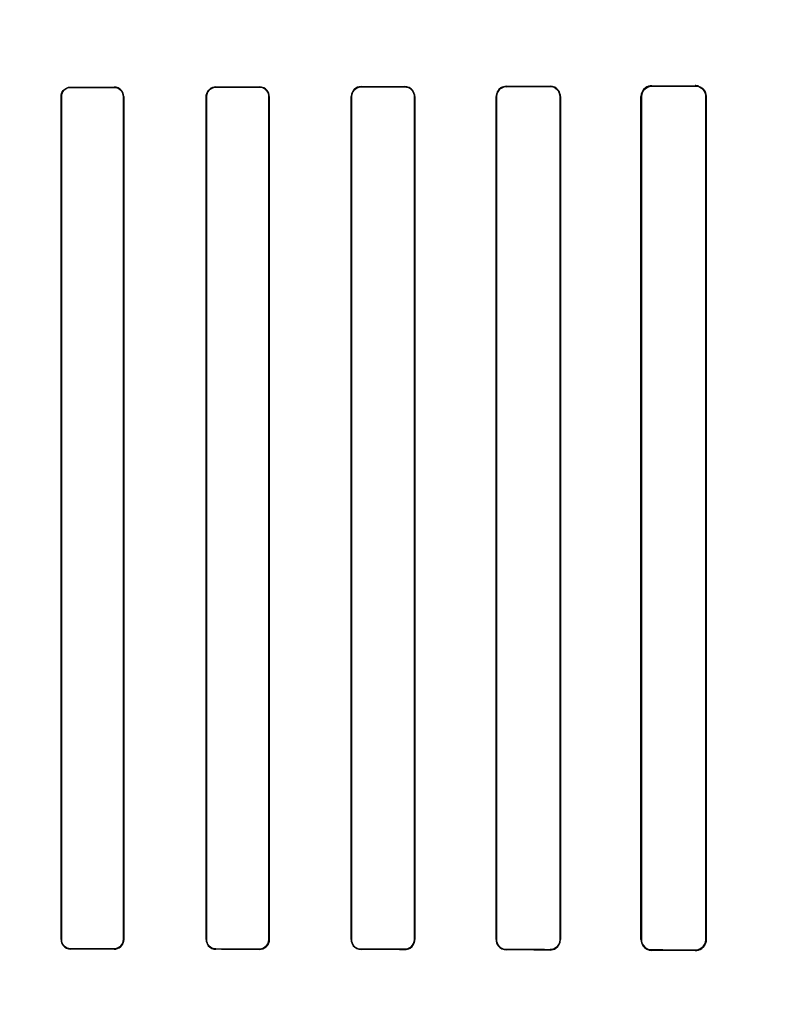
# Model space of a CAD drawing. Header units: millimetres. Extents: x 0 to 297, y 0 to 210.
# Tile 374 of 499: x 240.53 to 240.711, y 158.269 to 158.506. Entities that reach past the tile are written whole.
import ezdxf

# ---------------------------------------------------------------- set-up
doc = ezdxf.new("R2010")
doc.units = ezdxf.units.MM
doc.header["$LTSCALE"] = 16.335
doc.layers.get('0').update_dxf_attribs({"linetype": 'CONTINUOUS'})
for name, color, linetype in [('AXES_REF', 7, 'CONTINUOUS'), ('INTFCLR_1', 7, 'CONTINUOUS'), ('INTFCLR_72935', 7, 'CONTINUOUS')]:
    doc.layers.add(name, color=color, linetype=linetype)

msp = doc.modelspace()

# ---------------------------------------------------------------- linework, layer by layer
at = {"color": 7, "linetype": 'Continuous'}
for radius in [6.78708, 6.7865, 6.74304]:
    msp.add_circle((241.48891, 154.71146), radius, dxfattribs=at)
for radius, start, end in [(6.72, 278.277129, 261.722871), (6.874, 113.082692, 346.830891)]:
    msp.add_arc((241.48891, 154.71146), radius, start, end, dxfattribs=at)
at = {"layer": 'AXES_REF', "color": 9, "linetype": 'Continuous'}
msp.add_circle((241.48891, 154.71146), 4.15, dxfattribs=at)
msp.add_arc((241.48891, 154.71146), 6.19116, 94.411812, 85.588188, dxfattribs=at)
at = {"layer": 'INTFCLR_1', "color": 9, "linetype": 'Continuous'}
for p, q in [((240.68197, 158.49045), (240.68197, 158.49055)), ((240.69247, 158.49059), (240.69247, 158.49048)), ((240.54197, 158.49017), (240.54197, 158.49025)), ((240.55247, 158.49026), (240.55247, 158.49018)), ((240.57697, 158.49022), (240.57697, 158.4903)), ((240.58747, 158.49031), (240.58747, 158.49023)), ((240.61197, 158.49028), (240.61197, 158.49036)), ((240.62247, 158.49038), (240.62247, 158.4903)), ((240.64697, 158.49035), (240.64697, 158.49044)), ((240.65747, 158.49047), (240.65747, 158.49038)), ((240.53967, 158.48795), (240.53975, 158.48795)), ((240.5547, 158.48795), (240.55477, 158.48795)), ((240.57463, 158.48795), (240.57471, 158.48795)), ((240.58975, 158.48795), (240.58983, 158.48795)), ((240.60956, 158.48795), (240.60965, 158.48795)), ((240.62481, 158.48795), (240.6249, 158.48795)), ((240.64448, 158.48795), (240.64457, 158.48795)), ((240.6599, 158.48795), (240.65999, 158.48795)), ((240.67938, 158.48795), (240.67948, 158.48795)), ((240.695, 158.48795), (240.69511, 158.48795)), ((240.53975, 158.28495), (240.53967, 158.28495)), ((240.55477, 158.28495), (240.5547, 158.28495)), ((240.57471, 158.28495), (240.57463, 158.28495)), ((240.58983, 158.28495), (240.58975, 158.28495)), ((240.60965, 158.28495), (240.60956, 158.28495)), ((240.6249, 158.28495), (240.62481, 158.28495)), ((240.64457, 158.28495), (240.64448, 158.28495)), ((240.65999, 158.28495), (240.6599, 158.28495)), ((240.67948, 158.28495), (240.67938, 158.28495)), ((240.69511, 158.28495), (240.695, 158.28495)), ((240.54197, 158.28266), (240.54197, 158.28274)), ((240.55247, 158.28273), (240.55247, 158.28265)), ((240.57697, 158.28261), (240.57697, 158.28269)), ((240.58747, 158.28268), (240.58747, 158.2826)), ((240.61197, 158.28255), (240.61197, 158.28263)), ((240.62247, 158.28261), (240.62247, 158.28253)), ((240.64697, 158.28247), (240.64697, 158.28256)), ((240.65747, 158.28253), (240.65747, 158.28244)), ((240.68197, 158.28236), (240.68197, 158.28246)), ((240.69247, 158.28243), (240.69247, 158.28232))]:
    msp.add_line(p, q, dxfattribs=at)
at = {"layer": 'INTFCLR_1', "color": 6, "linetype": 'Continuous'}
for p, q in [((240.53967, 158.48795), (240.53967, 158.28495)), ((240.53975, 158.48795), (240.53975, 158.28495)), ((240.5547, 158.28495), (240.5547, 158.48795)), ((240.55477, 158.28495), (240.55477, 158.48795)), ((240.57463, 158.48795), (240.57463, 158.28495)), ((240.57471, 158.48795), (240.57471, 158.28495)), ((240.58975, 158.28495), (240.58975, 158.48795)), ((240.58983, 158.28495), (240.58983, 158.48795)), ((240.60956, 158.48795), (240.60956, 158.28495)), ((240.60965, 158.48795), (240.60965, 158.28495)), ((240.62481, 158.28495), (240.62481, 158.48795)), ((240.6249, 158.28495), (240.6249, 158.48795)), ((240.64448, 158.48795), (240.64448, 158.28495)), ((240.64457, 158.48795), (240.64457, 158.28495)), ((240.6599, 158.28495), (240.6599, 158.48795)), ((240.65999, 158.28495), (240.65999, 158.48795)), ((240.67938, 158.48795), (240.67938, 158.28495)), ((240.67948, 158.48795), (240.67948, 158.28495)), ((240.695, 158.28495), (240.695, 158.48795)), ((240.69511, 158.28495), (240.69511, 158.48795))]:
    msp.add_line(p, q, dxfattribs=at)
at = {"layer": 'INTFCLR_1', "color": 7, "linetype": 'Continuous'}
msp.add_lwpolyline([(240.69334, 158.28247), (240.69325, 158.28244), (240.69316, 158.28241), (240.69306, 158.28239), (240.69297, 158.28237), (240.69287, 158.28235), (240.69277, 158.28234), (240.69267, 158.28233), (240.69257, 158.28232), (240.69247, 158.28232)], dxfattribs=at)
at = {"layer": 'INTFCLR_1', "color": 6, "linetype": 'Continuous'}
for centre, major_axis, start_param, end_param in [((240.42472, 158.49145), (0.36509, 0), -0.788898, -0.747504), ((240.42472, 158.49145), (0.36509, 0), -1.243846, -1.213314), ((240.42472, 158.49145), (0.38609, 0), -1.262235, -1.233556), ((240.42472, 158.49145), (0.36509, 0), -1.140627, -1.108745), ((240.42472, 158.49145), (0.38609, 0), -1.165445, -1.135656), ((240.42472, 158.49145), (0.36509, 0), -1.032246, -0.998394), ((240.42472, 158.49145), (0.38609, 0), -1.064439, -1.033062), ((240.42472, 158.49145), (0.36509, 0), -0.9163, -0.879521), ((240.42472, 158.49145), (0.38609, 0), -0.9574, -0.923735), ((240.42472, 158.49145), (0.38609, 0), -0.841558, -0.804464), ((240.42472, 158.28145), (0.38609, 0), 1.233556, 1.262235), ((240.42472, 158.28145), (0.36509, 0), 1.213314, 1.243846), ((240.42472, 158.28145), (0.38609, 0), 1.135656, 1.165445), ((240.42472, 158.28145), (0.36509, 0), 1.108745, 1.140627), ((240.42472, 158.28145), (0.38609, 0), 1.033062, 1.064439), ((240.42472, 158.28145), (0.36509, 0), 0.998394, 1.032246), ((240.42472, 158.28145), (0.38609, 0), 0.923735, 0.9574), ((240.42472, 158.28145), (0.36509, 0), 0.879521, 0.9163), ((240.42472, 158.28145), (0.38609, 0), 0.804464, 0.841558), ((240.42472, 158.28145), (0.36509, 0), 0.747504, 0.788898)]:
    msp.add_ellipse(centre, major_axis=major_axis, ratio=0.003491, start_param=start_param, end_param=end_param, dxfattribs=at)
for points, knots in [([(240.68197, 158.49055), (240.68145, 158.49055), (240.6801, 158.49015), (240.67938, 158.48875), (240.67938, 158.48795)], [0, 0, 0, 0, 0.394588, 1, 1, 1, 1]), ([(240.69511, 158.48795), (240.69511, 158.48846), (240.69473, 158.48983), (240.6933, 158.49059), (240.69247, 158.49059)], [0, 0, 0, 0, 0.376083, 1, 1, 1, 1]), ([(240.53967, 158.48795), (240.53967, 158.48847), (240.54009, 158.48968), (240.54132, 158.49025), (240.54197, 158.49025)], [0, 0, 0, 0, 0.444674, 1, 1, 1, 1]), ([(240.54197, 158.49017), (240.54139, 158.49017), (240.54021, 158.48968), (240.53975, 158.48851), (240.53975, 158.48795)], [0, 0, 0, 0, 0.509133, 1, 1, 1, 1]), ([(240.55477, 158.48795), (240.55477, 158.48847), (240.55437, 158.48968), (240.55313, 158.49026), (240.55247, 158.49026)], [0, 0, 0, 0, 0.436747, 1, 1, 1, 1]), ([(240.5547, 158.48795), (240.5547, 158.48845), (240.5543, 158.48962), (240.5531, 158.49018), (240.55247, 158.49018)], [0, 0, 0, 0, 0.438001, 1, 1, 1, 1]), ([(240.57697, 158.4903), (240.57641, 158.4903), (240.57518, 158.48984), (240.57463, 158.48859), (240.57463, 158.48795)], [0, 0, 0, 0, 0.463766, 1, 1, 1, 1]), ([(240.57697, 158.49022), (240.57651, 158.49022), (240.57534, 158.48987), (240.57471, 158.48865), (240.57471, 158.48795)], [0, 0, 0, 0, 0.393953, 1, 1, 1, 1]), ([(240.58983, 158.48795), (240.58983, 158.48847), (240.58942, 158.48971), (240.58815, 158.49032), (240.58747, 158.49031)], [0, 0, 0, 0, 0.429291, 1, 1, 1, 1]), ([(240.58975, 158.48795), (240.58975, 158.48846), (240.58935, 158.48965), (240.58813, 158.49023), (240.58747, 158.49023)], [0, 0, 0, 0, 0.431437, 1, 1, 1, 1]), ([(240.61197, 158.49036), (240.61138, 158.49036), (240.61011, 158.48988), (240.60956, 158.4886), (240.60956, 158.48795)], [0, 0, 0, 0, 0.47334, 1, 1, 1, 1]), ([(240.61197, 158.49028), (240.61149, 158.49028), (240.61028, 158.48991), (240.60965, 158.48866), (240.60965, 158.48795)], [0, 0, 0, 0, 0.401644, 1, 1, 1, 1]), ([(240.6249, 158.48795), (240.6249, 158.48847), (240.62449, 158.48975), (240.62318, 158.49039), (240.62247, 158.49038)], [0, 0, 0, 0, 0.419413, 1, 1, 1, 1]), ([(240.62481, 158.48795), (240.62481, 158.48846), (240.62442, 158.48969), (240.62315, 158.4903), (240.62247, 158.4903)], [0, 0, 0, 0, 0.422805, 1, 1, 1, 1]), ([(240.64697, 158.49044), (240.64649, 158.49044), (240.64521, 158.49009), (240.64448, 158.48874), (240.64448, 158.48795)], [0, 0, 0, 0, 0.373746, 1, 1, 1, 1]), ([(240.64697, 158.49035), (240.64652, 158.49035), (240.64528, 158.49001), (240.64457, 158.48872), (240.64457, 158.48795)], [0, 0, 0, 0, 0.369218, 1, 1, 1, 1]), ([(240.65999, 158.48795), (240.65999, 158.48847), (240.65959, 158.48979), (240.65823, 158.49048), (240.65747, 158.49047)], [0, 0, 0, 0, 0.405294, 1, 1, 1, 1]), ([(240.6599, 158.48795), (240.6599, 158.48846), (240.6595, 158.48973), (240.65819, 158.49038), (240.65747, 158.49038)], [0, 0, 0, 0, 0.4116, 1, 1, 1, 1]), ([(240.68197, 158.49045), (240.68145, 158.49045), (240.68015, 158.49004), (240.67948, 158.4887), (240.67948, 158.48795)], [0, 0, 0, 0, 0.409287, 1, 1, 1, 1]), ([(240.695, 158.48795), (240.695, 158.48846), (240.69462, 158.48978), (240.69325, 158.49049), (240.69247, 158.49048)], [0, 0, 0, 0, 0.392608, 1, 1, 1, 1]), ([(240.53967, 158.28495), (240.53967, 158.28444), (240.54008, 158.28324), (240.54131, 158.28266), (240.54197, 158.28266)], [0, 0, 0, 0, 0.439306, 1, 1, 1, 1]), ([(240.53975, 158.28495), (240.53975, 158.28445), (240.54015, 158.28329), (240.54134, 158.28274), (240.54197, 158.28274)], [0, 0, 0, 0, 0.445822, 1, 1, 1, 1]), ([(240.55247, 158.28273), (240.55305, 158.28273), (240.55423, 158.28322), (240.5547, 158.2844), (240.5547, 158.28495)], [0, 0, 0, 0, 0.511256, 1, 1, 1, 1]), ([(240.55247, 158.28265), (240.55301, 158.28265), (240.55422, 158.28308), (240.55477, 158.28432), (240.55477, 158.28495)], [0, 0, 0, 0, 0.459211, 1, 1, 1, 1]), ([(240.57463, 158.28495), (240.57463, 158.28444), (240.57504, 158.28321), (240.57629, 158.28261), (240.57697, 158.28261)], [0, 0, 0, 0, 0.432834, 1, 1, 1, 1]), ([(240.57471, 158.28495), (240.57471, 158.28445), (240.5751, 158.28327), (240.57631, 158.28269), (240.57697, 158.28269)], [0, 0, 0, 0, 0.434514, 1, 1, 1, 1]), ([(240.58747, 158.28268), (240.58792, 158.28268), (240.58911, 158.28303), (240.58975, 158.28426), (240.58975, 158.28495)], [0, 0, 0, 0, 0.396507, 1, 1, 1, 1]), ([(240.58747, 158.2826), (240.58803, 158.28259), (240.58928, 158.28305), (240.58983, 158.28431), (240.58983, 158.28495)], [0, 0, 0, 0, 0.467063, 1, 1, 1, 1]), ([(240.60956, 158.28495), (240.60956, 158.28444), (240.60997, 158.28318), (240.61126, 158.28255), (240.61197, 158.28255)], [0, 0, 0, 0, 0.424164, 1, 1, 1, 1]), ([(240.60965, 158.28495), (240.60965, 158.28445), (240.61004, 158.28324), (240.61129, 158.28263), (240.61197, 158.28263)], [0, 0, 0, 0, 0.426865, 1, 1, 1, 1]), ([(240.62247, 158.28261), (240.62303, 158.28261), (240.62427, 158.28307), (240.62481, 158.28433), (240.62481, 158.28495)], [0, 0, 0, 0, 0.47417, 1, 1, 1, 1]), ([(240.62247, 158.28253), (240.62292, 158.28252), (240.62418, 158.28286), (240.6249, 158.28417), (240.6249, 158.28495)], [0, 0, 0, 0, 0.365847, 1, 1, 1, 1]), ([(240.64448, 158.28495), (240.64448, 158.28443), (240.64489, 158.28313), (240.64622, 158.28247), (240.64697, 158.28247)], [0, 0, 0, 0, 0.412854, 1, 1, 1, 1]), ([(240.64457, 158.28495), (240.64457, 158.28445), (240.64497, 158.28319), (240.64625, 158.28256), (240.64697, 158.28256)], [0, 0, 0, 0, 0.417006, 1, 1, 1, 1]), ([(240.65747, 158.28253), (240.65793, 158.28253), (240.65919, 158.28287), (240.6599, 158.28418), (240.6599, 158.28495)], [0, 0, 0, 0, 0.373842, 1, 1, 1, 1]), ([(240.65747, 158.28244), (240.65795, 158.28244), (240.65926, 158.2828), (240.65999, 158.28416), (240.65999, 158.28495)], [0, 0, 0, 0, 0.379371, 1, 1, 1, 1]), ([(240.67938, 158.28495), (240.67938, 158.28444), (240.67977, 158.28309), (240.68117, 158.28236), (240.68197, 158.28236)], [0, 0, 0, 0, 0.393431, 1, 1, 1, 1]), ([(240.67948, 158.28495), (240.67948, 158.28445), (240.67987, 158.28315), (240.68121, 158.28246), (240.68197, 158.28246)], [0, 0, 0, 0, 0.402384, 1, 1, 1, 1]), ([(240.69247, 158.28243), (240.69297, 158.28242), (240.69429, 158.28281), (240.695, 158.28417), (240.695, 158.28495)], [0, 0, 0, 0, 0.39382, 1, 1, 1, 1])]:
    msp.add_open_spline(points, degree=3, knots=knots, dxfattribs=at)
at = {"layer": 'INTFCLR_1', "color": 7, "linetype": 'Continuous'}
msp.add_open_spline([(240.69247, 158.28232), (240.693, 158.28232), (240.69438, 158.28273), (240.69511, 158.28415), (240.69511, 158.28495)], degree=3, knots=[0, 0, 0, 0, 0.401573, 1, 1, 1, 1], dxfattribs=at)
at = {"layer": 'INTFCLR_72935', "color": 9, "linetype": 'Continuous'}
for p, q in [((240.68197, 158.49055), (240.68197, 158.49045)), ((240.69247, 158.49048), (240.69247, 158.49059)), ((240.54197, 158.49025), (240.54197, 158.49017)), ((240.55247, 158.49018), (240.55247, 158.49026)), ((240.57697, 158.4903), (240.57697, 158.49022)), ((240.58747, 158.49023), (240.58747, 158.49031)), ((240.61197, 158.49036), (240.61197, 158.49028)), ((240.62247, 158.4903), (240.62247, 158.49038)), ((240.64697, 158.49044), (240.64697, 158.49035)), ((240.65747, 158.49038), (240.65747, 158.49047)), ((240.53975, 158.48795), (240.53967, 158.48795)), ((240.55477, 158.48795), (240.5547, 158.48795)), ((240.57471, 158.48795), (240.57463, 158.48795)), ((240.58983, 158.48795), (240.58975, 158.48795)), ((240.60965, 158.48795), (240.60956, 158.48795)), ((240.6249, 158.48795), (240.62481, 158.48795)), ((240.64457, 158.48795), (240.64448, 158.48795)), ((240.65999, 158.48795), (240.6599, 158.48795)), ((240.67948, 158.48795), (240.67938, 158.48795)), ((240.69511, 158.48795), (240.695, 158.48795)), ((240.53967, 158.28495), (240.53975, 158.28495)), ((240.5547, 158.28495), (240.55477, 158.28495)), ((240.57463, 158.28495), (240.57471, 158.28495)), ((240.58975, 158.28495), (240.58983, 158.28495)), ((240.60956, 158.28495), (240.60965, 158.28495)), ((240.62481, 158.28495), (240.6249, 158.28495)), ((240.64448, 158.28495), (240.64457, 158.28495)), ((240.6599, 158.28495), (240.65999, 158.28495)), ((240.67938, 158.28495), (240.67948, 158.28495)), ((240.695, 158.28495), (240.69511, 158.28495)), ((240.54197, 158.28274), (240.54197, 158.28266)), ((240.55247, 158.28265), (240.55247, 158.28273)), ((240.57697, 158.28269), (240.57697, 158.28261)), ((240.58747, 158.2826), (240.58747, 158.28268)), ((240.61197, 158.28263), (240.61197, 158.28255)), ((240.62247, 158.28253), (240.62247, 158.28261)), ((240.64697, 158.28256), (240.64697, 158.28247)), ((240.65747, 158.28244), (240.65747, 158.28253)), ((240.68197, 158.28246), (240.68197, 158.28236)), ((240.69247, 158.28232), (240.69247, 158.28243))]:
    msp.add_line(p, q, dxfattribs=at)
at = {"layer": 'INTFCLR_72935', "color": 6, "linetype": 'Continuous'}
for p, q in [((240.53967, 158.28495), (240.53967, 158.48795)), ((240.53975, 158.28495), (240.53975, 158.48795)), ((240.5547, 158.48795), (240.5547, 158.28495)), ((240.55477, 158.48795), (240.55477, 158.28495)), ((240.57463, 158.28495), (240.57463, 158.48795)), ((240.57471, 158.28495), (240.57471, 158.48795)), ((240.58975, 158.48795), (240.58975, 158.28495)), ((240.58983, 158.48795), (240.58983, 158.28495)), ((240.60956, 158.28495), (240.60956, 158.48795)), ((240.60965, 158.28495), (240.60965, 158.48795)), ((240.62481, 158.48795), (240.62481, 158.28495)), ((240.6249, 158.48795), (240.6249, 158.28495)), ((240.64448, 158.28495), (240.64448, 158.48795)), ((240.64457, 158.28495), (240.64457, 158.48795)), ((240.6599, 158.48795), (240.6599, 158.28495)), ((240.65999, 158.48795), (240.65999, 158.28495)), ((240.67938, 158.28495), (240.67938, 158.48795)), ((240.67948, 158.28495), (240.67948, 158.48795)), ((240.695, 158.48795), (240.695, 158.28495)), ((240.69511, 158.48795), (240.69511, 158.28495))]:
    msp.add_line(p, q, dxfattribs=at)
at = {"layer": 'INTFCLR_72935', "color": 7, "linetype": 'Continuous'}
msp.add_lwpolyline([(240.69334, 158.49044), (240.69325, 158.49047), (240.69316, 158.4905), (240.69306, 158.49052), (240.69297, 158.49054), (240.69287, 158.49056), (240.69277, 158.49057), (240.69267, 158.49058), (240.69257, 158.49059), (240.69247, 158.49059)], dxfattribs=at)
at = {"layer": 'INTFCLR_72935', "color": 6, "linetype": 'Continuous'}
for centre, major_axis, start_param, end_param in [((240.42472, 158.49145), (0.36509, 0), -0.788898, -0.747504), ((240.42472, 158.49145), (0.36509, 0), -1.243846, -1.213314), ((240.42472, 158.49145), (0.38609, 0), -1.262235, -1.233556), ((240.42472, 158.49145), (0.36509, 0), -1.140627, -1.108745), ((240.42472, 158.49145), (0.38609, 0), -1.165445, -1.135656), ((240.42472, 158.49145), (0.36509, 0), -1.032246, -0.998394), ((240.42472, 158.49145), (0.38609, 0), -1.064439, -1.033062), ((240.42472, 158.49145), (0.36509, 0), -0.9163, -0.879521), ((240.42472, 158.49145), (0.38609, 0), -0.9574, -0.923735), ((240.42472, 158.49145), (0.38609, 0), -0.841558, -0.804464), ((240.42472, 158.28145), (0.38609, 0), 1.233556, 1.262235), ((240.42472, 158.28145), (0.36509, 0), 1.213314, 1.243846), ((240.42472, 158.28145), (0.38609, 0), 1.135656, 1.165445), ((240.42472, 158.28145), (0.36509, 0), 1.108745, 1.140627), ((240.42472, 158.28145), (0.38609, 0), 1.033062, 1.064439), ((240.42472, 158.28145), (0.36509, 0), 0.998394, 1.032246), ((240.42472, 158.28145), (0.38609, 0), 0.923735, 0.9574), ((240.42472, 158.28145), (0.36509, 0), 0.879521, 0.9163), ((240.42472, 158.28145), (0.38609, 0), 0.804464, 0.841558), ((240.42472, 158.28145), (0.36509, 0), 0.747504, 0.788898)]:
    msp.add_ellipse(centre, major_axis=major_axis, ratio=0.003491, start_param=start_param, end_param=end_param, dxfattribs=at)
for points, knots in [([(240.68197, 158.49055), (240.68144, 158.49055), (240.68009, 158.49014), (240.67938, 158.48874), (240.67938, 158.48795)], [0, 0, 0, 0, 0.400719, 1, 1, 1, 1]), ([(240.53967, 158.48795), (240.53967, 158.48847), (240.54008, 158.48967), (240.54131, 158.49025), (240.54197, 158.49025)], [0, 0, 0, 0, 0.439306, 1, 1, 1, 1]), ([(240.53975, 158.48795), (240.53975, 158.48846), (240.54015, 158.48962), (240.54134, 158.49017), (240.54197, 158.49017)], [0, 0, 0, 0, 0.445822, 1, 1, 1, 1]), ([(240.55477, 158.48795), (240.55477, 158.48848), (240.55436, 158.48969), (240.55312, 158.49026), (240.55247, 158.49026)], [0, 0, 0, 0, 0.443145, 1, 1, 1, 1]), ([(240.55247, 158.49018), (240.55292, 158.49018), (240.55408, 158.48984), (240.5547, 158.48864), (240.5547, 158.48795)], [0, 0, 0, 0, 0.397668, 1, 1, 1, 1]), ([(240.57463, 158.48795), (240.57463, 158.48847), (240.57504, 158.4897), (240.57629, 158.4903), (240.57697, 158.4903)], [0, 0, 0, 0, 0.432833, 1, 1, 1, 1]), ([(240.57471, 158.48795), (240.57471, 158.48846), (240.57511, 158.48965), (240.57632, 158.49022), (240.57697, 158.49022)], [0, 0, 0, 0, 0.438506, 1, 1, 1, 1]), ([(240.58983, 158.48795), (240.58983, 158.48848), (240.58941, 158.48972), (240.58815, 158.49032), (240.58747, 158.49031)], [0, 0, 0, 0, 0.434167, 1, 1, 1, 1]), ([(240.58747, 158.49023), (240.58793, 158.49023), (240.58912, 158.48987), (240.58975, 158.48865), (240.58975, 158.48795)], [0, 0, 0, 0, 0.404563, 1, 1, 1, 1]), ([(240.61197, 158.49036), (240.61151, 158.49036), (240.61027, 158.49002), (240.60956, 158.48872), (240.60956, 158.48795)], [0, 0, 0, 0, 0.370654, 1, 1, 1, 1]), ([(240.60965, 158.48795), (240.60965, 158.48846), (240.61005, 158.48968), (240.61129, 158.49027), (240.61197, 158.49028)], [0, 0, 0, 0, 0.429388, 1, 1, 1, 1]), ([(240.6249, 158.48795), (240.6249, 158.48848), (240.62449, 158.48975), (240.62318, 158.49039), (240.62247, 158.49038)], [0, 0, 0, 0, 0.422387, 1, 1, 1, 1]), ([(240.62247, 158.4903), (240.62303, 158.4903), (240.62427, 158.48984), (240.62481, 158.48858), (240.62481, 158.48795)], [0, 0, 0, 0, 0.47417, 1, 1, 1, 1]), ([(240.64697, 158.49044), (240.64648, 158.49044), (240.64519, 158.49007), (240.64448, 158.48873), (240.64448, 158.48795)], [0, 0, 0, 0, 0.383063, 1, 1, 1, 1]), ([(240.64457, 158.48795), (240.64457, 158.48846), (240.64497, 158.48972), (240.64625, 158.49035), (240.64697, 158.49035)], [0, 0, 0, 0, 0.417183, 1, 1, 1, 1]), ([(240.65999, 158.48795), (240.65999, 158.48847), (240.65959, 158.48979), (240.65823, 158.49048), (240.65747, 158.49047)], [0, 0, 0, 0, 0.404898, 1, 1, 1, 1]), ([(240.65747, 158.49038), (240.65794, 158.49038), (240.6592, 158.49003), (240.6599, 158.48872), (240.6599, 158.48795)], [0, 0, 0, 0, 0.383513, 1, 1, 1, 1]), ([(240.67948, 158.48795), (240.67948, 158.48846), (240.67987, 158.48976), (240.68121, 158.49045), (240.68197, 158.49045)], [0, 0, 0, 0, 0.400302, 1, 1, 1, 1]), ([(240.69247, 158.49048), (240.69298, 158.49049), (240.6943, 158.4901), (240.695, 158.48873), (240.695, 158.48795)], [0, 0, 0, 0, 0.398583, 1, 1, 1, 1]), ([(240.53967, 158.28495), (240.53967, 158.28444), (240.54009, 158.28323), (240.54132, 158.28266), (240.54197, 158.28266)], [0, 0, 0, 0, 0.444674, 1, 1, 1, 1]), ([(240.54197, 158.28274), (240.54139, 158.28274), (240.54021, 158.28323), (240.53975, 158.2844), (240.53975, 158.28495)], [0, 0, 0, 0, 0.512923, 1, 1, 1, 1]), ([(240.55477, 158.28495), (240.55477, 158.28444), (240.55437, 158.28323), (240.55313, 158.28265), (240.55247, 158.28265)], [0, 0, 0, 0, 0.436745, 1, 1, 1, 1]), ([(240.5547, 158.28495), (240.5547, 158.28445), (240.55429, 158.28328), (240.5531, 158.28273), (240.55247, 158.28273)], [0, 0, 0, 0, 0.443691, 1, 1, 1, 1]), ([(240.57463, 158.28495), (240.57463, 158.28443), (240.57504, 158.28321), (240.57629, 158.28261), (240.57697, 158.28261)], [0, 0, 0, 0, 0.43647, 1, 1, 1, 1]), ([(240.57697, 158.28269), (240.5765, 158.28269), (240.57533, 158.28305), (240.57471, 158.28427), (240.57471, 158.28495)], [0, 0, 0, 0, 0.400765, 1, 1, 1, 1]), ([(240.58983, 158.28495), (240.58983, 158.28444), (240.58942, 158.2832), (240.58815, 158.28259), (240.58747, 158.2826)], [0, 0, 0, 0, 0.42929, 1, 1, 1, 1]), ([(240.58975, 158.28495), (240.58975, 158.28445), (240.58934, 158.28325), (240.58812, 158.28268), (240.58747, 158.28268)], [0, 0, 0, 0, 0.436653, 1, 1, 1, 1]), ([(240.60956, 158.28495), (240.60956, 158.28443), (240.60997, 158.28317), (240.61126, 158.28255), (240.61197, 158.28255)], [0, 0, 0, 0, 0.425926, 1, 1, 1, 1]), ([(240.61197, 158.28263), (240.61148, 158.28263), (240.61027, 158.28301), (240.60965, 158.28426), (240.60965, 158.28495)], [0, 0, 0, 0, 0.409084, 1, 1, 1, 1]), ([(240.62481, 158.28495), (240.62481, 158.28445), (240.62441, 158.28322), (240.62315, 158.28261), (240.62247, 158.28261)], [0, 0, 0, 0, 0.426616, 1, 1, 1, 1]), ([(240.62247, 158.28253), (240.62293, 158.28252), (240.62419, 158.28287), (240.6249, 158.28418), (240.6249, 158.28495)], [0, 0, 0, 0, 0.376214, 1, 1, 1, 1]), ([(240.64448, 158.28495), (240.64448, 158.28443), (240.64489, 158.28314), (240.64622, 158.28247), (240.64697, 158.28247)], [0, 0, 0, 0, 0.411614, 1, 1, 1, 1]), ([(240.64697, 158.28256), (240.6465, 158.28256), (240.64526, 158.28291), (240.64457, 158.2842), (240.64457, 158.28495)], [0, 0, 0, 0, 0.378712, 1, 1, 1, 1]), ([(240.6599, 158.28495), (240.6599, 158.28445), (240.6595, 158.28318), (240.65819, 158.28253), (240.65747, 158.28253)], [0, 0, 0, 0, 0.411738, 1, 1, 1, 1]), ([(240.65747, 158.28244), (240.65796, 158.28244), (240.65927, 158.28281), (240.65999, 158.28417), (240.65999, 158.28495)], [0, 0, 0, 0, 0.387522, 1, 1, 1, 1]), ([(240.67938, 158.28495), (240.67938, 158.28444), (240.67977, 158.28309), (240.68116, 158.28236), (240.68197, 158.28236)], [0, 0, 0, 0, 0.391624, 1, 1, 1, 1]), ([(240.68197, 158.28246), (240.68147, 158.28246), (240.68017, 158.28284), (240.67948, 158.28419), (240.67948, 158.28495)], [0, 0, 0, 0, 0.393004, 1, 1, 1, 1]), ([(240.69511, 158.28495), (240.69511, 158.28445), (240.69473, 158.28308), (240.6933, 158.28232), (240.69247, 158.28232)], [0, 0, 0, 0, 0.376083, 1, 1, 1, 1]), ([(240.695, 158.28495), (240.695, 158.28445), (240.69462, 158.28313), (240.69325, 158.28242), (240.69247, 158.28243)], [0, 0, 0, 0, 0.392511, 1, 1, 1, 1])]:
    msp.add_open_spline(points, degree=3, knots=knots, dxfattribs=at)
at = {"layer": 'INTFCLR_72935', "color": 7, "linetype": 'Continuous'}
msp.add_open_spline([(240.69247, 158.49059), (240.693, 158.49058), (240.69438, 158.49018), (240.69511, 158.48876), (240.69511, 158.48795)], degree=3, knots=[0, 0, 0, 0, 0.401573, 1, 1, 1, 1], dxfattribs=at)

doc.saveas('drawing.dxf')
